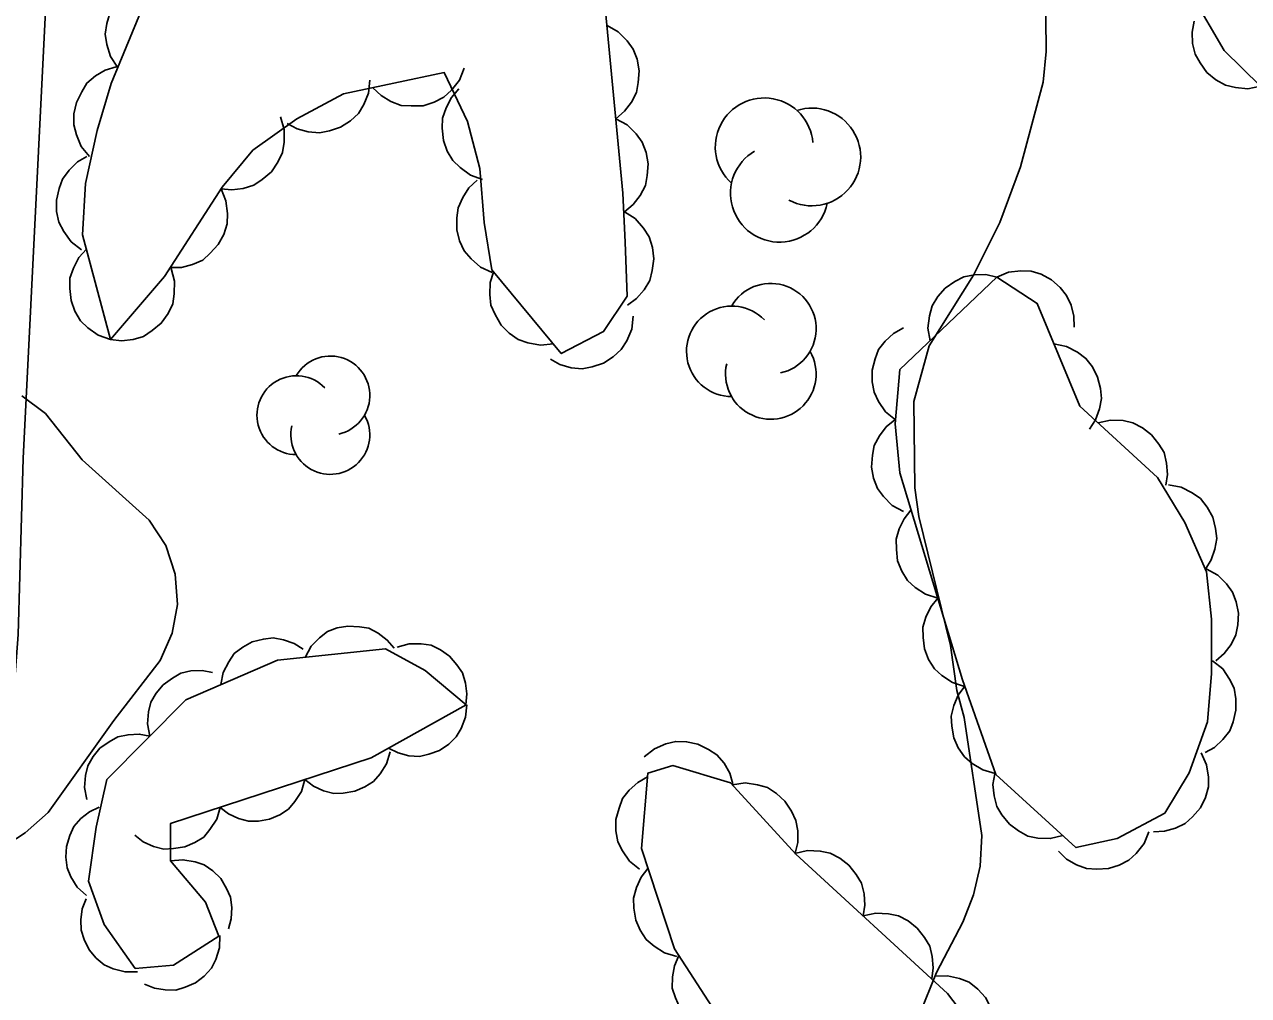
# Model space of a CAD drawing. Extents: x 282461 to 284471, y 5554090 to 5557646.
# Drawn here: x 283290.18 to 283329.72, y 5556297.47 to 5556328.86 of the extents above; entities that cross this region are included whole.
import ezdxf

# ---------------------------------------------------------------- set-up
doc = ezdxf.new("R2010")
doc.units = 0
for name, color, linetype in [('Niveau 2', 7, 'Continuous'), ('Niveau 22', 7, 'Continuous'), ('Niveau 44', 7, 'Continuous')]:
    doc.layers.add(name, color=color, linetype=linetype)

msp = doc.modelspace()

# ---------------------------------------------------------------- linework, layer by layer
at = {"layer": 'Niveau 2'}
for points in [[(283323.13, 5556333.44), (283323.19, 5556327.98), (283323.09, 5556326.99), (283322.36, 5556324.25), (283321.69, 5556322.45), (283320.84, 5556320.75), (283319.41, 5556318.47), (283318.91, 5556316.67), (283318.94, 5556313.88), (283319.07, 5556312.95), (283320.1, 5556308.78), (283320.3, 5556307.33), (283320.54, 5556306.46), (283321.11, 5556302.64), (283321.06, 5556301.65), (283320.84, 5556300.72), (283320.5, 5556299.84), (283319.65, 5556298.21), (283318.91, 5556296.4)], [(283293.07, 5556306.36), (283294.56, 5556308.3), (283294.95, 5556309.18), (283295.12, 5556310.11), (283295.05, 5556311.09), (283294.75, 5556312.02), (283294.21, 5556312.83), (283292.04, 5556314.78), (283290.86, 5556316.28), (283290.1, 5556316.85)], [(283289.4, 5556302.2), (283290.2, 5556302.73), (283290.95, 5556303.38), (283293.07, 5556306.36)]]:
    msp.add_lwpolyline(points, dxfattribs=at)
at = {"layer": 'Niveau 22'}
msp.add_lwpolyline([(283293.76, 5556360.47), (283292.59, 5556351.16), (283291.47, 5556338.14), (283290.88, 5556329.74), (283290.14, 5556314.83), (283289.98, 5556309.14), (283289.37, 5556301.23), (283288.3, 5556295.26), (283286.53, 5556286.32), (283284.69, 5556271.49), (283282.36, 5556261.16), (283281.03, 5556255.91), (283279.39, 5556248.96), (283277.16, 5556241.39), (283275.04, 5556233.81), (283272.91, 5556225.58), (283269.79, 5556214.51), (283267.54, 5556208.21)], dxfattribs=at)
at = {"layer": 'Niveau 44'}
for points in [[(283331.29, 5556325.71), (283328.94, 5556328.01), (283326.85, 5556331.6), (283326.81, 5556335.9), (283325.04, 5556341.59), (283324.08, 5556349.4), (283323.24, 5556353.34), (283322.41, 5556354.27), (283320.45, 5556353.43), (283318.49, 5556351.44), (283318.16, 5556349.46), (283320.15, 5556347.27), (283321.09, 5556346.12), (283320.76, 5556344.84), (283315.29, 5556345.25), (283313.42, 5556346.62), (283312.82, 5556350.59), (283311.48, 5556355.32)], [(283292.96, 5556318.67), (283292.05, 5556322.06), (283292.15, 5556323.72), (283292.53, 5556325.43), (283292.98, 5556326.95), (283294.28, 5556330.11)], [(283293.19, 5556327.47), (283292.96, 5556327.82), (283292.84, 5556328.21), (283292.79, 5556328.54), (283292.84, 5556328.89), (283292.95, 5556329.25), (283293.15, 5556329.57), (283293.36, 5556329.83), (283293.65, 5556330.03), (283293.99, 5556330.19), (283294.34, 5556330.26)], [(283308.93, 5556329.51), (283309.51, 5556323.4), (283309.59, 5556321.82), (283309.65, 5556320.07), (283308.89, 5556318.93), (283307.52, 5556318.22), (283305.28, 5556320.92), (283305.03, 5556322.45), (283304.89, 5556324.2), (283304.49, 5556325.72), (283303.74, 5556327.3), (283300.49, 5556326.61), (283298.98, 5556325.81), (283297.56, 5556324.79), (283296.57, 5556323.6), (283294.7, 5556320.71), (283292.96, 5556318.67)], [(283309, 5556328.82), (283309.36, 5556328.62), (283309.65, 5556328.33), (283309.85, 5556328.06), (283309.97, 5556327.73), (283310.04, 5556327.36), (283310.01, 5556326.98), (283309.95, 5556326.66), (283309.79, 5556326.34), (283309.56, 5556326.05), (283309.28, 5556325.81)], [(283330.11, 5556326.86), (283329.7, 5556326.78), (283329.3, 5556326.82), (283328.98, 5556326.89), (283328.67, 5556327.07), (283328.38, 5556327.3), (283328.16, 5556327.61), (283328, 5556327.89), (283327.92, 5556328.24), (283327.9, 5556328.61), (283327.97, 5556328.96)], [(283292.28, 5556324.59), (283292.01, 5556324.91), (283291.86, 5556325.29), (283291.77, 5556325.61), (283291.78, 5556325.97), (283291.86, 5556326.33), (283292.03, 5556326.68), (283292.2, 5556326.96), (283292.47, 5556327.19), (283292.79, 5556327.38), (283293.14, 5556327.49)], [(283304.39, 5556327.44), (283304.23, 5556327.05), (283303.98, 5556326.73), (283303.73, 5556326.5), (283303.42, 5556326.34), (283303.06, 5556326.23), (283302.67, 5556326.22), (283302.35, 5556326.24), (283302.02, 5556326.37), (283301.7, 5556326.56), (283301.43, 5556326.81)], [(283301.34, 5556327.06), (283301.3, 5556326.64), (283301.14, 5556326.27), (283300.97, 5556325.98), (283300.71, 5556325.74), (283300.39, 5556325.54), (283300.03, 5556325.42), (283299.71, 5556325.35), (283299.35, 5556325.38), (283298.99, 5556325.48), (283298.67, 5556325.65)], [(283304.98, 5556323.84), (283304.59, 5556323.98), (283304.26, 5556324.23), (283304.02, 5556324.46), (283303.84, 5556324.76), (283303.72, 5556325.11), (283303.68, 5556325.5), (283303.69, 5556325.83), (283303.8, 5556326.16), (283303.98, 5556326.49), (283304.21, 5556326.77)], [(283298.45, 5556325.87), (283298.57, 5556325.46), (283298.57, 5556325.05), (283298.52, 5556324.72), (283298.37, 5556324.4), (283298.16, 5556324.09), (283297.86, 5556323.84), (283297.59, 5556323.66), (283297.25, 5556323.55), (283296.88, 5556323.51), (283296.52, 5556323.54)], [(283309.28, 5556325.81), (283309.65, 5556325.61), (283309.94, 5556325.32), (283310.14, 5556325.05), (283310.26, 5556324.72), (283310.33, 5556324.35), (283310.3, 5556323.97), (283310.24, 5556323.65), (283310.07, 5556323.33), (283309.85, 5556323.04), (283309.57, 5556322.8)], [(283292.02, 5556321.57), (283291.69, 5556321.83), (283291.45, 5556322.16), (283291.29, 5556322.46), (283291.22, 5556322.81), (283291.21, 5556323.18), (283291.3, 5556323.55), (283291.41, 5556323.86), (283291.62, 5556324.15), (283291.89, 5556324.41), (283292.2, 5556324.59)], [(283305.29, 5556320.84), (283304.91, 5556321.01), (283304.61, 5556321.28), (283304.39, 5556321.54), (283304.24, 5556321.86), (283304.15, 5556322.22), (283304.15, 5556322.61), (283304.19, 5556322.93), (283304.34, 5556323.26), (283304.54, 5556323.57), (283304.81, 5556323.82)], [(283296.53, 5556323.54), (283296.69, 5556323.15), (283296.74, 5556322.74), (283296.73, 5556322.41), (283296.62, 5556322.07), (283296.44, 5556321.74), (283296.18, 5556321.46), (283295.94, 5556321.24), (283295.61, 5556321.1), (283295.25, 5556321), (283294.89, 5556321)], [(283309.56, 5556322.8), (283309.91, 5556322.58), (283310.18, 5556322.27), (283310.36, 5556321.99), (283310.47, 5556321.65), (283310.51, 5556321.28), (283310.46, 5556320.9), (283310.38, 5556320.58), (283310.2, 5556320.28), (283309.95, 5556320), (283309.66, 5556319.78)], [(283292.96, 5556318.67), (283292.56, 5556318.81), (283292.23, 5556319.05), (283291.99, 5556319.28), (283291.81, 5556319.59), (283291.69, 5556319.93), (283291.65, 5556320.32), (283291.65, 5556320.65), (283291.76, 5556320.98), (283291.94, 5556321.32), (283292.18, 5556321.59)], [(283294.92, 5556320.97), (283295.03, 5556320.56), (283295.02, 5556320.15), (283294.97, 5556319.83), (283294.82, 5556319.51), (283294.6, 5556319.2), (283294.31, 5556318.96), (283294.03, 5556318.77), (283293.69, 5556318.67), (283293.32, 5556318.63), (283292.96, 5556318.67)], [(283321.59, 5556320.69), (283321.97, 5556320.85), (283322.37, 5556320.89), (283322.7, 5556320.88), (283323.03, 5556320.78), (283323.36, 5556320.6), (283323.64, 5556320.35), (283323.85, 5556320.1), (283323.99, 5556319.78), (283324.08, 5556319.43), (283324.09, 5556319.07)], [(283307.27, 5556318.53), (283306.85, 5556318.49), (283306.44, 5556318.57), (283306.13, 5556318.67), (283305.84, 5556318.88), (283305.58, 5556319.14), (283305.39, 5556319.48), (283305.25, 5556319.78), (283305.21, 5556320.13), (283305.23, 5556320.51), (283305.33, 5556320.85)], [(283321.59, 5556320.69), (283322.9, 5556319.84), (283324.28, 5556316.52), (283326.78, 5556314.21), (283327.67, 5556312.76), (283328.37, 5556311.16), (283328.53, 5556309.63), (283328.53, 5556307.88), (283328.4, 5556306.32), (283327.81, 5556304.67), (283327.02, 5556303.36), (283325.48, 5556302.54), (283324.15, 5556302.25), (283321.56, 5556304.61), (283320.49, 5556307.67), (283318.46, 5556314.36), (283318.31, 5556315.95), (283318.46, 5556317.7), (283321.59, 5556320.69)], [(283319.44, 5556318.63), (283319.37, 5556319.04), (283319.42, 5556319.44), (283319.5, 5556319.76), (283319.69, 5556320.06), (283319.93, 5556320.33), (283320.24, 5556320.55), (283320.53, 5556320.7), (283320.87, 5556320.76), (283321.24, 5556320.77), (283321.59, 5556320.69)], [(283309.85, 5556319.43), (283309.8, 5556319.01), (283309.64, 5556318.63), (283309.46, 5556318.35), (283309.2, 5556318.11), (283308.89, 5556317.91), (283308.52, 5556317.79), (283308.2, 5556317.73), (283307.84, 5556317.76), (283307.48, 5556317.86), (283307.17, 5556318.04)], [(283318.32, 5556316.08), (283318, 5556316.34), (283317.77, 5556316.67), (283317.63, 5556316.97), (283317.57, 5556317.31), (283317.57, 5556317.68), (283317.66, 5556318.05), (283317.77, 5556318.35), (283317.99, 5556318.62), (283318.26, 5556318.87), (283318.58, 5556319.05)], [(283323.44, 5556318.53), (283323.85, 5556318.45), (283324.2, 5556318.26), (283324.47, 5556318.06), (283324.68, 5556317.79), (283324.85, 5556317.46), (283324.94, 5556317.09), (283324.98, 5556316.77), (283324.91, 5556316.43), (283324.78, 5556316.08), (283324.59, 5556315.78)], [(283318.58, 5556313.11), (283318.21, 5556313.31), (283317.93, 5556313.6), (283317.74, 5556313.86), (283317.61, 5556314.19), (283317.55, 5556314.55), (283317.58, 5556314.93), (283317.63, 5556315.25), (283317.8, 5556315.56), (283318.02, 5556315.85), (283318.3, 5556316.08)], [(283324.87, 5556315.98), (283325.27, 5556316.07), (283325.67, 5556316.05), (283325.99, 5556315.98), (283326.3, 5556315.82), (283326.59, 5556315.59), (283326.83, 5556315.29), (283327, 5556315.02), (283327.08, 5556314.68), (283327.11, 5556314.31), (283327.05, 5556313.96)], [(283327.14, 5556313.98), (283327.55, 5556313.9), (283327.9, 5556313.72), (283328.17, 5556313.53), (283328.39, 5556313.25), (283328.57, 5556312.93), (283328.66, 5556312.56), (283328.7, 5556312.24), (283328.64, 5556311.9), (283328.52, 5556311.55), (283328.33, 5556311.25)], [(283319.69, 5556310.31), (283319.29, 5556310.44), (283318.96, 5556310.66), (283318.71, 5556310.88), (283318.53, 5556311.18), (283318.39, 5556311.52), (283318.35, 5556311.89), (283318.34, 5556312.22), (283318.44, 5556312.55), (283318.6, 5556312.88), (283318.82, 5556313.16)], [(283328.36, 5556311.26), (283328.73, 5556311.06), (283329.01, 5556310.78), (283329.21, 5556310.51), (283329.33, 5556310.19), (283329.4, 5556309.83), (283329.38, 5556309.45), (283329.32, 5556309.13), (283329.16, 5556308.82), (283328.94, 5556308.52), (283328.67, 5556308.29)], [(283320.55, 5556307.46), (283320.16, 5556307.59), (283319.82, 5556307.81), (283319.58, 5556308.03), (283319.39, 5556308.33), (283319.26, 5556308.67), (283319.21, 5556309.04), (283319.2, 5556309.37), (283319.3, 5556309.7), (283319.46, 5556310.03), (283319.69, 5556310.31)], [(283296.52, 5556307.52), (283296.6, 5556307.91), (283296.78, 5556308.26), (283296.96, 5556308.52), (283297.23, 5556308.73), (283297.54, 5556308.9), (283297.9, 5556308.99), (283298.21, 5556309.03), (283298.55, 5556308.97), (283298.89, 5556308.85), (283299.18, 5556308.66)], [(283299.25, 5556308.4), (283299.44, 5556308.76), (283299.71, 5556309.03), (283299.97, 5556309.23), (283300.28, 5556309.35), (283300.63, 5556309.41), (283301, 5556309.39), (283301.31, 5556309.34), (283301.61, 5556309.18), (283301.9, 5556308.96), (283302.12, 5556308.7)], [(283294.9, 5556301.82), (283296.03, 5556300.49), (283296.46, 5556299.39), (283295, 5556298.45), (283293.76, 5556298.34), (283292.75, 5556299.77), (283292.25, 5556301.17), (283292.5, 5556302.91), (283292.84, 5556304.45), (283295.39, 5556307.03), (283298.36, 5556308.31), (283301.84, 5556308.67), (283303.13, 5556307.97), (283304.45, 5556306.86), (283301.38, 5556305.15), (283294.9, 5556303.03), (283294.9, 5556301.82)], [(283302.22, 5556308.73), (283302.61, 5556308.84), (283303, 5556308.84), (283303.32, 5556308.79), (283303.62, 5556308.64), (283303.91, 5556308.44), (283304.15, 5556308.16), (283304.33, 5556307.9), (283304.43, 5556307.57), (283304.47, 5556307.22), (283304.44, 5556306.87)], [(283328.56, 5556308.29), (283328.89, 5556308.03), (283329.11, 5556307.69), (283329.26, 5556307.4), (283329.32, 5556307.06), (283329.32, 5556306.69), (283329.23, 5556306.32), (283329.12, 5556306.02), (283328.9, 5556305.74), (283328.63, 5556305.49), (283328.32, 5556305.32)], [(283294.23, 5556305.85), (283294.15, 5556306.25), (283294.19, 5556306.64), (283294.26, 5556306.95), (283294.43, 5556307.24), (283294.66, 5556307.51), (283294.96, 5556307.73), (283295.23, 5556307.89), (283295.56, 5556307.96), (283295.92, 5556307.97), (283296.26, 5556307.91)], [(283321.54, 5556304.65), (283321.14, 5556304.76), (283320.8, 5556304.97), (283320.55, 5556305.18), (283320.35, 5556305.47), (283320.2, 5556305.8), (283320.14, 5556306.18), (283320.12, 5556306.5), (283320.2, 5556306.84), (283320.35, 5556307.18), (283320.56, 5556307.47)], [(283304.47, 5556306.87), (283304.43, 5556306.47), (283304.29, 5556306.1), (283304.13, 5556305.83), (283303.89, 5556305.59), (283303.59, 5556305.39), (283303.24, 5556305.27), (283302.94, 5556305.2), (283302.6, 5556305.22), (283302.25, 5556305.31), (283301.94, 5556305.46)], [(283292.19, 5556303.8), (283292.12, 5556304.19), (283292.15, 5556304.58), (283292.23, 5556304.89), (283292.4, 5556305.19), (283292.62, 5556305.46), (283292.92, 5556305.67), (283293.2, 5556305.83), (283293.53, 5556305.9), (283293.89, 5556305.92), (283294.23, 5556305.85)], [(283310.2, 5556305.18), (283310.53, 5556305.44), (283310.9, 5556305.6), (283311.22, 5556305.68), (283311.57, 5556305.67), (283311.93, 5556305.59), (283312.28, 5556305.42), (283312.55, 5556305.25), (283312.78, 5556304.98), (283312.97, 5556304.66), (283313.07, 5556304.31)], [(283301.99, 5556305.35), (283301.88, 5556304.96), (283301.67, 5556304.63), (283301.46, 5556304.39), (283301.18, 5556304.21), (283300.85, 5556304.07), (283300.48, 5556304.01), (283300.17, 5556304), (283299.84, 5556304.09), (283299.52, 5556304.24), (283299.24, 5556304.45)], [(283328.2, 5556305.31), (283328.37, 5556304.93), (283328.43, 5556304.53), (283328.43, 5556304.21), (283328.33, 5556303.87), (283328.17, 5556303.54), (283327.92, 5556303.25), (283327.68, 5556303.03), (283327.37, 5556302.88), (283327.01, 5556302.78), (283326.66, 5556302.76)], [(283314.84, 5556293.32), (283311.18, 5556298.98), (283310.11, 5556302.22), (283310.32, 5556304.66), (283311.13, 5556304.9), (283312.99, 5556304.34), (283315.1, 5556302.04), (283320, 5556297.54), (283324.82, 5556291.2)], [(283299.24, 5556304.45), (283299.13, 5556304.06), (283298.92, 5556303.74), (283298.71, 5556303.49), (283298.43, 5556303.31), (283298.1, 5556303.17), (283297.74, 5556303.11), (283297.42, 5556303.1), (283297.1, 5556303.19), (283296.77, 5556303.34), (283296.5, 5556303.55)], [(283310.05, 5556301.55), (283309.73, 5556301.81), (283309.5, 5556302.15), (283309.35, 5556302.44), (283309.29, 5556302.79), (283309.29, 5556303.16), (283309.39, 5556303.53), (283309.5, 5556303.84), (283309.72, 5556304.11), (283310, 5556304.36), (283310.31, 5556304.54)], [(283313.05, 5556304.28), (283313.46, 5556304.34), (283313.86, 5556304.28), (283314.18, 5556304.19), (283314.48, 5556304), (283314.75, 5556303.75), (283314.96, 5556303.43), (283315.1, 5556303.13), (283315.16, 5556302.79), (283315.16, 5556302.42), (283315.08, 5556302.07)], [(283323.73, 5556302.64), (283323.32, 5556302.54), (283322.92, 5556302.56), (283322.6, 5556302.62), (283322.29, 5556302.79), (283322, 5556303.01), (283321.76, 5556303.31), (283321.59, 5556303.58), (283321.51, 5556303.92), (283321.47, 5556304.29), (283321.53, 5556304.64)], [(283292.18, 5556300.7), (283291.88, 5556300.97), (283291.68, 5556301.31), (283291.56, 5556301.6), (283291.52, 5556301.94), (283291.54, 5556302.29), (283291.65, 5556302.64), (283291.78, 5556302.93), (283292, 5556303.19), (283292.28, 5556303.41), (283292.59, 5556303.56)], [(283296.5, 5556303.55), (283296.39, 5556303.17), (283296.17, 5556302.84), (283295.97, 5556302.59), (283295.68, 5556302.41), (283295.36, 5556302.27), (283294.99, 5556302.22), (283294.68, 5556302.2), (283294.35, 5556302.29), (283294.02, 5556302.44), (283293.75, 5556302.65)], [(283326.5, 5556302.76), (283326.35, 5556302.38), (283326.09, 5556302.06), (283325.86, 5556301.84), (283325.55, 5556301.68), (283325.2, 5556301.57), (283324.82, 5556301.55), (283324.49, 5556301.57), (283324.17, 5556301.69), (283323.85, 5556301.88), (283323.59, 5556302.13)], [(283315.07, 5556302.06), (283315.48, 5556302.16), (283315.89, 5556302.14), (283316.21, 5556302.07), (283316.52, 5556301.91), (283316.81, 5556301.68), (283317.05, 5556301.38), (283317.22, 5556301.1), (283317.31, 5556300.76), (283317.33, 5556300.39), (283317.28, 5556300.04)], [(283294.9, 5556301.82), (283295.3, 5556301.86), (283295.69, 5556301.79), (283295.99, 5556301.69), (283296.27, 5556301.5), (283296.52, 5556301.25), (283296.71, 5556300.93), (283296.84, 5556300.65), (283296.88, 5556300.31), (283296.86, 5556299.95), (283296.77, 5556299.62)], [(283311.26, 5556298.73), (283310.86, 5556298.85), (283310.52, 5556299.07), (283310.27, 5556299.28), (283310.07, 5556299.58), (283309.93, 5556299.91), (283309.87, 5556300.29), (283309.86, 5556300.62), (283309.95, 5556300.96), (283310.1, 5556301.3), (283310.32, 5556301.58)], [(283293.83, 5556298.24), (283293.43, 5556298.23), (283293.05, 5556298.33), (283292.76, 5556298.46), (283292.5, 5556298.68), (283292.27, 5556298.95), (283292.11, 5556299.28), (283292.01, 5556299.58), (283292, 5556299.92), (283292.04, 5556300.27), (283292.17, 5556300.6)], [(283317.28, 5556300.04), (283317.69, 5556300.13), (283318.09, 5556300.11), (283318.42, 5556300.04), (283318.73, 5556299.88), (283319.02, 5556299.65), (283319.26, 5556299.35), (283319.43, 5556299.07), (283319.51, 5556298.73), (283319.54, 5556298.36), (283319.49, 5556298.01)], [(283296.49, 5556299.41), (283296.48, 5556299.01), (283296.36, 5556298.63), (283296.22, 5556298.35), (283295.99, 5556298.1), (283295.71, 5556297.88), (283295.37, 5556297.74), (283295.07, 5556297.64), (283294.73, 5556297.65), (283294.38, 5556297.71), (283294.06, 5556297.84)], [(283312.95, 5556296.24), (283312.53, 5556296.25), (283312.15, 5556296.38), (283311.85, 5556296.52), (283311.59, 5556296.76), (283311.36, 5556297.05), (283311.21, 5556297.4), (283311.11, 5556297.71), (283311.12, 5556298.07), (283311.18, 5556298.43), (283311.32, 5556298.76)], [(283319.58, 5556298.09), (283320, 5556298.11), (283320.39, 5556298.02), (283320.7, 5556297.9), (283320.98, 5556297.68), (283321.23, 5556297.41), (283321.4, 5556297.07), (283321.52, 5556296.76), (283321.55, 5556296.41), (283321.51, 5556296.04), (283321.4, 5556295.7)]]:
    msp.add_lwpolyline(points, dxfattribs=at)
for centre, radius, start, end in [((283314.078, 5556324.901), 1.58, 5.0718, 227.7562), ((283315.615, 5556324.573), 1.58, 242.2503, 107.9389), ((283314.57, 5556323.4), 1.58, 120.4041, 347.8612), ((283314.292, 5556319.022), 1.464, 282.2692, 149.7263), ((283313.033, 5556318.291), 1.464, 44.1154, 269.804), ((283300.062, 5556316.864), 1.275, 282.2692, 149.7263), ((283314.292, 5556317.559), 1.464, 166.9369, 29.6212), ((283298.965, 5556316.227), 1.275, 44.1154, 269.804), ((283300.062, 5556315.589), 1.275, 166.9369, 29.6212)]:
    msp.add_arc(centre, radius, start, end, dxfattribs=at)

doc.saveas('drawing.dxf')
